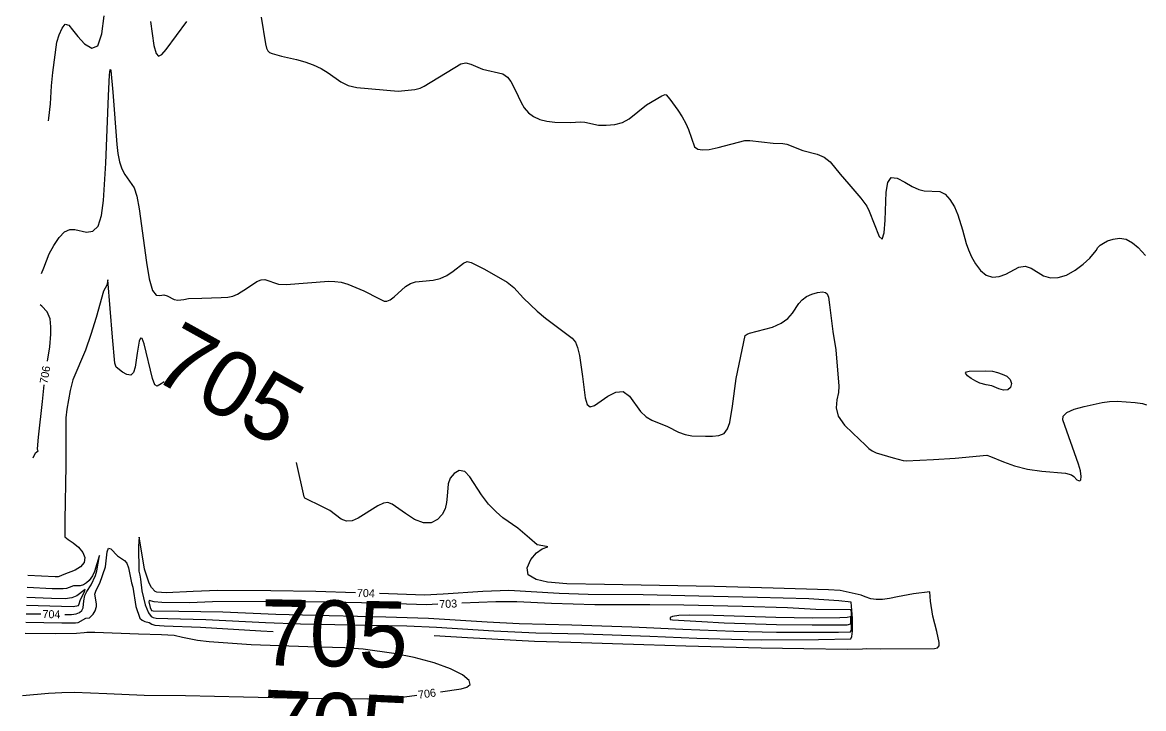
# Model space of a CAD drawing. Extents: x -291892836 to 2945206, y -477993085 to 1832792.
# Drawn here: x 1848558 to 1849119, y 543974 to 544317 of the extents above; entities that cross this region are included whole.
import ezdxf

# ---------------------------------------------------------------- set-up
doc = ezdxf.new("R2010")
doc.units = 0
doc.layers.add('DT_X_Contour_Minor', color=7, linetype='Continuous')
doc.layers.add('Level 19', color=7, linetype='Continuous')

msp = doc.modelspace()

# ---------------------------------------------------------------- linework, layer by layer
at = {"layer": 'DT_X_Contour_Minor'}
for points in [[(1848571.43, 544267.54), (1848571.67, 544268.85), (1848572.52, 544275.89), (1848573.05, 544284.98), (1848573.62, 544291.62), (1848575.65, 544306.77), (1848576.78, 544310.36), (1848578.28, 544313.76), (1848579.92, 544315.71), (1848581.61, 544315.31), (1848583.58, 544313), (1848586.17, 544309.54), (1848589.55, 544305.87), (1848593.15, 544303.72), (1848596.23, 544304.97), (1848598.23, 544310.86), (1848599.37, 544319.94)], [(1848677.87, 544319.31), (1848679.92, 544305.94), (1848680.49, 544303.75), (1848681.16, 544302.46), (1848682.08, 544301.66), (1848683.4, 544301.04), (1848687.94, 544299.81), (1848695.49, 544298.09), (1848699.75, 544296.9), (1848703.89, 544295.42), (1848707.78, 544293.62), (1848711.32, 544291.51), (1848717.71, 544286.88), (1848721.37, 544285.12), (1848725.74, 544284.14), (1848746.25, 544282.33), (1848754.68, 544283.16), (1848757.38, 544283.85), (1848759.41, 544284.81), (1848777.62, 544295.96), (1848780.11, 544296.43), (1848782.65, 544295.79), (1848788.52, 544293.25), (1848798.68, 544290.91), (1848801.03, 544289.22), (1848802.69, 544287.08), (1848804.78, 544283.02), (1848807.76, 544276.67), (1848809.37, 544274), (1848811.44, 544271.53), (1848814.02, 544269.58), (1848817.11, 544268.17), (1848820.68, 544267.27), (1848824.64, 544266.8), (1848832.28, 544266.71), (1848837.68, 544266.91), (1848839.72, 544266.78), (1848846.57, 544265.37), (1848850.36, 544265.26), (1848854.59, 544265.66), (1848858.57, 544266.7), (1848861.8, 544268.49), (1848870.57, 544275.52), (1848878.21, 544280.02), (1848879.82, 544280.62)], [(1848622.51, 544317.02), (1848624.22, 544305.04), (1848625.29, 544301.13), (1848626.56, 544299.75), (1848628.19, 544300.61), (1848630.35, 544303.16), (1848640.59, 544317.02)], [(1848567.98, 544191.12), (1848569.25, 544193.94), (1848571.89, 544200.98), (1848574.09, 544205.16), (1848576.77, 544209.13), (1848579.54, 544212.03), (1848582.12, 544213.24), (1848584.66, 544213.16), (1848590.57, 544211.85), (1848593.7, 544212.29), (1848596.32, 544214.8), (1848598.06, 544220.1), (1848599.08, 544227.67), (1848600.18, 544246.35), (1848601.51, 544279.97), (1848602.08, 544290.43), (1848602.4, 544293.17), (1848602.72, 544292.61), (1848603.65, 544281.72), (1848605.7, 544255.71), (1848606.23, 544251.07), (1848607.04, 544246.9), (1848608.22, 544243.45), (1848609.67, 544240.67), (1848614.3, 544233.94), (1848615.67, 544229.84), (1848616.89, 544223.46), (1848620.44, 544196.73), (1848621.85, 544188.5), (1848623.46, 544182.76), (1848625.28, 544180.39), (1848627.22, 544180.2), (1848629.13, 544180.54), (1848630.92, 544180.1), (1848634.36, 544178.21), (1848636.15, 544177.85), (1848639.21, 544178.2), (1848641.56, 544178.69), (1848648.17, 544178.93), (1848657.76, 544179.13), (1848661.18, 544179.39), (1848663.72, 544179.91), (1848665.95, 544180.86), (1848670.92, 544184.04), (1848675.73, 544187.12), (1848677.83, 544187.98), (1848679.74, 544188.14), (1848686.46, 544185.84), (1848690.3, 544185.72), (1848711.59, 544187.34), (1848714.73, 544187.23), (1848717.78, 544186.77), (1848721.17, 544185.81), (1848729.24, 544182.47), (1848736.66, 544178.66), (1848739.28, 544177.35), (1848740.74, 544177.33), (1848742.28, 544178.02), (1848744.25, 544179.54), (1848749.94, 544184.69), (1848752.42, 544186.22), (1848754.96, 544186.99), (1848763.84, 544187.8), (1848767.28, 544188.66), (1848770.7, 544190.15), (1848773.9, 544192.3), (1848779.06, 544196.37), (1848780.9, 544197.1), (1848782.81, 544196.76), (1848789.43, 544193.34), (1848800.87, 544186.82), (1848804.19, 544184.24), (1848808.93, 544178.79), (1848815.82, 544172.3), (1848819.98, 544168.84), (1848833.38, 544158.91), (1848834.94, 544156.93), (1848836.06, 544154.18), (1848837.01, 544150.22), (1848838.51, 544139.72), (1848839.81, 544129.09), (1848840.82, 544125.71), (1848842.36, 544124.54), (1848844.55, 544125.26), (1848851.14, 544129.86), (1848855.12, 544131.91), (1848858.88, 544132.19), (1848862.03, 544129.89), (1848867.46, 544122.23), (1848870.31, 544119.55), (1848873.13, 544117.94), (1848881.06, 544114.69), (1848886.54, 544111.9), (1848889.81, 544110.73), (1848893.17, 544110.14), (1848900.05, 544109.92), (1848903.5, 544109.89), (1848906.68, 544110.18), (1848909.27, 544111.28), (1848911.05, 544113.51), (1848912.19, 544116.72)], [(1848879.82, 544280.62), (1848880.28, 544280.47), (1848882.1, 544278.35), (1848886.2, 544272.78), (1848888.38, 544269.42), (1848890.14, 544266.19), (1848891.46, 544263.19), (1848894.56, 544254.42), (1848896.1, 544253.37), (1848898.46, 544252.93), (1848901.85, 544253.19), (1848906.27, 544254.14), (1848919.7, 544257.67), (1848922.2, 544257.57), (1848933.83, 544256.3), (1848938.71, 544256.17), (1848940.65, 544255.8), (1848948.74, 544252.59), (1848955.85, 544250.88), (1848959.29, 544249.38), (1848962.33, 544246.92), (1848967.36, 544240.79), (1848971.63, 544235.74), (1848977.67, 544228.9), (1848980.6, 544224.8), (1848981.76, 544222.39), (1848986.77, 544209.72), (1848988.36, 544208.33), (1848989.34, 544211.47), (1848989.85, 544217.79), (1848990.35, 544231.74), (1848991.09, 544236.6), (1848992.82, 544239.07), (1848995.83, 544238.83), (1848999.61, 544236.9), (1849003.4, 544234.64), (1849006.62, 544233.15), (1849009.39, 544232.45), (1849017.22, 544232.1), (1849019.8, 544230.84), (1849022.23, 544228.15), (1849024.41, 544224.47), (1849026.19, 544220.43), (1849028.5, 544212.93), (1849030.3, 544206.23), (1849031.46, 544202.96), (1849033.01, 544199.54), (1849035.05, 544195.93), (1849037.54, 544192.64), (1849040.39, 544190.27), (1849043.5, 544189.31), (1849046.77, 544189.6), (1849050.1, 544190.84), (1849056.65, 544194.28), (1849059.79, 544194.87), (1849062.82, 544193.88), (1849069.07, 544190.09), (1849072.56, 544189.05), (1849076.36, 544189.11), (1849080.47, 544190.37), (1849084.81, 544192.81), (1849088.88, 544195.85), (1849092.11, 544198.78), (1849095.3, 544202.75), (1849096.2, 544204.09), (1849097.34, 544205.28), (1849098.91, 544206.38), (1849101.04, 544207.43), (1849103.79, 544208.38), (1849106.97, 544208.83), (1849110.31, 544208.3), (1849113.54, 544206.55), (1849116.35, 544204.19), (1849120.07, 544200.12)], [(1848629.28, 544137.03), (1848627.8, 544135.98), (1848625.79, 544134.91), (1848624.59, 544135.63), (1848623.56, 544138.7), (1848619.32, 544156.04), (1848618.27, 544158.71), (1848617.51, 544158.94), (1848616.91, 544157.4), (1848615.83, 544151.38), (1848614.8, 544144.43), (1848614.02, 544141.79), (1848612.69, 544140.44), (1848610.69, 544140.69), (1848608.45, 544141.92), (1848605.38, 544144.38), (1848604.73, 544146.44), (1848603.54, 544159.45), (1848601.25, 544187.97), (1848600.68, 544185.28), (1848599, 544182.37), (1848595.3, 544169.13), (1848592.71, 544160.73), (1848589.99, 544152.89), (1848583.64, 544137.97), (1848582.28, 544132.77), (1848580.65, 544123.35), (1848580.19, 544119.07), (1848580.25, 544095.23), (1848579.72, 544067.95), (1848579.59, 544059.54), (1848581.4, 544058.23), (1848583.77, 544056.58), (1848586.52, 544054.36), (1848588.73, 544051.84), (1848589.67, 544049.26), (1848589.26, 544046.79), (1848587.58, 544044.64), (1848584.84, 544042.94), (1848579.14, 544040.83), (1848576.8, 544039.81), (1848576.38, 544039.63), (1848574.76, 544039.64), (1848561.17, 544040.33)], [(1848912.19, 544116.72), (1848913.5, 544124.93), (1848915.26, 544138.78), (1848919.83, 544160.14), (1848920.79, 544160.92), (1848922.04, 544161.44), (1848933.41, 544164.44), (1848937.86, 544166.28), (1848941.14, 544168.69), (1848943.41, 544171.38), (1848946.65, 544176.24), (1848948.34, 544178.09), (1848950.47, 544179.61), (1848953.18, 544180.83), (1848956.04, 544181.65), (1848958.47, 544181.96), (1848960.02, 544181.68), (1848960.85, 544181), (1848961.5, 544179.37), (1848962.06, 544175.49), (1848963.73, 544162.16), (1848965.17, 544153.12), (1848966.64, 544134.8), (1848966.43, 544131.67), (1848965.73, 544128.08), (1848965.37, 544124.08), (1848966.4, 544119.82), (1848969.48, 544115.47), (1848973.63, 544111.39), (1848980.02, 544105.47), (1848981.68, 544103.75), (1848983.25, 544102.53), (1848985.35, 544101.56), (1848993.81, 544099.05), (1848998.79, 544097.77), (1849000.4, 544097.62), (1849013.94, 544098.24), (1849024.78, 544098.9), (1849040.67, 544100.42), (1849042.42, 544099.79), (1849048.96, 544097.04), (1849054.46, 544095.06), (1849061.01, 544093.38), (1849068.12, 544092.4), (1849079.99, 544091.4), (1849082.92, 544090.64), (1849084.23, 544089.71), (1849085.65, 544088.09), (1849086.51, 544087.68), (1849087.23, 544087.65), (1849087.64, 544088.04), (1849087.85, 544089.78), (1849087.53, 544092.56), (1849086.46, 544095.84), (1849078.64, 544118.06), (1849078.88, 544119.91), (1849080.64, 544121.69), (1849084.37, 544123.34), (1849089.27, 544124.78), (1849098.28, 544126.76), (1849101.94, 544127.23), (1849105.83, 544127.36), (1849114.88, 544126.75), (1849118.47, 544126.2), (1849120.46, 544125.55)], [(1848570.95, 544147.38), (1848572.22, 544154.59), (1848572.66, 544160.88), (1848572.73, 544164.59), (1848572.3, 544168.45), (1848570.85, 544172.02), (1848568.15, 544174.93), (1848567.27, 544175.52)], [(1849043.2, 544134.99), (1849040.25, 544135.49), (1849037.13, 544136.43), (1849035.12, 544137.36), (1849032.9, 544138.67), (1849031, 544140.1), (1849030.03, 544141.3), (1849030.42, 544142), (1849031.9, 544142.31), (1849040.13, 544142.62), (1849043.56, 544142.36), (1849046.04, 544141.72), (1849048.25, 544140.96), (1849050.61, 544139.81), (1849052.39, 544138.2), (1849053.03, 544136.2), (1849052.54, 544134.28), (1849051.1, 544133.06), (1849048.95, 544132.96), (1849046.62, 544133.58), (1849043.2, 544134.99)], [(1848563.82, 544099.05), (1848564.98, 544101.6), (1848566.31, 544102.54), (1848566.16, 544102.77), (1848566.06, 544103.65), (1848566.56, 544109.47), (1848568.54, 544127.27), (1848569.28, 544135.49)], [(1849012.08, 544032.08), (1849003.95, 544031.12), (1848995.95, 544029.57), (1848992.05, 544028.73), (1848988.43, 544028.21), (1848985.25, 544028.21), (1848982.67, 544028.6), (1848979.79, 544029.64), (1848977.88, 544030.52), (1848967.4, 544032.81), (1848961.45, 544033.17), (1848933.83, 544034.03), (1848904.5, 544034.71), (1848876.93, 544035.26), (1848849.48, 544035.74), (1848830.73, 544036.16), (1848821, 544037.02), (1848815.25, 544038.25), (1848811.37, 544040.59), (1848810.77, 544044.19), (1848812.62, 544048.24), (1848815.53, 544051.64), (1848818.28, 544053.57), (1848821.12, 544054.62), (1848820.57, 544054.82), (1848815.76, 544055.64), (1848811.96, 544058.93), (1848806.22, 544063.93), (1848798.71, 544069.02), (1848795.29, 544072.03), (1848791.53, 544075.96), (1848787.94, 544080.55), (1848782.23, 544089.63), (1848779.6, 544092.3), (1848776.84, 544092.71), (1848774.25, 544091.32), (1848772.3, 544088.91), (1848771.28, 544086.09), (1848770.79, 544079.93), (1848770.5, 544076.75), (1848769.77, 544073.63), (1848768.35, 544070.71), (1848766.05, 544068.18), (1848762.9, 544066.58), (1848759, 544066.51), (1848754.54, 544068.31), (1848750.06, 544071.18), (1848743.39, 544075.94), (1848741.19, 544076.74), (1848738.95, 544076.44), (1848736.16, 544075.11), (1848726.35, 544068.96), (1848723.27, 544067.64), (1848720.43, 544067.4), (1848717.83, 544068.49), (1848712.15, 544072.7), (1848708.57, 544074.67), (1848699.63, 544078.85), (1848699.26, 544079.6), (1848695.44, 544096.72)], [(1848724.95, 544031.64), (1848705.15, 544032.2), (1848682.63, 544032.65), (1848656.09, 544032.85), (1848643.85, 544032.29), (1848630.27, 544031.61), (1848625.71, 544031.9), (1848624.8, 544032.29), (1848623, 544034.33), (1848621.91, 544036.39), (1848619.45, 544043.45), (1848617.47, 544055.66), (1848616.83, 544059.48), (1848616.53, 544054.9), (1848616.7, 544042.36), (1848617.17, 544040.46), (1848617.52, 544038.44), (1848618.24, 544032.63), (1848619.86, 544025.65), (1848621.46, 544021.63), (1848622.83, 544019.78), (1848623.83, 544019.25), (1848625.27, 544018.95), (1848631.12, 544018.73), (1848650.14, 544018.35), (1848680.06, 544016.75), (1848697.49, 544016.15), (1848723.32, 544015.61), (1848750.74, 544015.08), (1848765.56, 544014.41), (1848794.23, 544012.66), (1848815.18, 544011.68), (1848839.16, 544011.08), (1848872.11, 544009.96), (1848895.72, 544009.02), (1848918.91, 544008.31)], [(1848560.12, 544016.96), (1848578.2, 544016.59), (1848585.03, 544016.56), (1848586.4, 544016.86), (1848590.09, 544018.9), (1848592.05, 544019.09), (1848593.85, 544020.92), (1848594.88, 544022.62), (1848595.52, 544024.85), (1848595.51, 544026.09), (1848594.59, 544030.91), (1848595.35, 544032.89), (1848597.24, 544036.38), (1848600, 544044.62), (1848600.78, 544052.18), (1848601.55, 544053.96), (1848602.73, 544053.63), (1848605.97, 544050.04), (1848609.43, 544047.78), (1848610.74, 544046.37), (1848611.53, 544044.08), (1848612.97, 544036.56), (1848613.59, 544034.42), (1848615.13, 544024.71), (1848617.12, 544018.99), (1848618.29, 544017.92), (1848619.67, 544017.24), (1848621.77, 544016.76), (1848623.22, 544015.94), (1848624.59, 544015.52), (1848629.42, 544015.08), (1848647.44, 544014.46), (1848677.61, 544012.59), (1848683.85, 544012.28)], [(1848579.73, 544020.8), (1848583.03, 544020.74), (1848585.37, 544021.05), (1848587.07, 544021.75), (1848588.2, 544022.81), (1848588.85, 544024.2), (1848589.25, 544027.56), (1848589.6, 544030.36), (1848590.62, 544032.33), (1848592.88, 544035.69), (1848595.05, 544040.33), (1848595.73, 544042.54), (1848596.94, 544050.33), (1848596.89, 544049.96), (1848594.5, 544042.34), (1848593.48, 544040.03), (1848591.82, 544037.83), (1848590.53, 544036.54), (1848588.98, 544035.57), (1848587.27, 544035.18), (1848584.05, 544035.06), (1848581.78, 544034.2), (1848580.54, 544033.75), (1848578.87, 544033.54), (1848573.41, 544033.65), (1848560.9, 544034.24)], [(1848560.5, 544025.42), (1848583.92, 544024.77), (1848586.52, 544025.21), (1848586.88, 544026.12), (1848587.35, 544027.84), (1848589.74, 544032.58), (1848589.9, 544033.2), (1848585.68, 544030.08), (1848583.18, 544029.14), (1848579.9, 544028.69), (1848573.04, 544028.72), (1848560.68, 544029.29)], [(1848766.1, 544025.89), (1848760.46, 544025.6), (1848735.72, 544026.38), (1848712.48, 544026.92), (1848684.61, 544027.31), (1848653.51, 544027.12), (1848642.07, 544026.69), (1848628.21, 544026.71), (1848624.31, 544027.17), (1848621.87, 544027.73), (1848621.75, 544027.15), (1848622.3, 544024.28), (1848623.06, 544022.78), (1848623.92, 544022.54), (1848636.72, 544022.42), (1848658.64, 544022.1), (1848685.19, 544020.94), (1848711.76, 544020.25), (1848740.1, 544019.69), (1848761.44, 544018.89), (1848790.87, 544017.06), (1848806.82, 544016.28), (1848833.23, 544015.55), (1848863.18, 544014.66), (1848888.74, 544013.41), (1848914.08, 544012.47)], [(1848918.91, 544008.31), (1848928.12, 544008.12), (1848956.41, 544008.31), (1848972.69, 544008.6), (1848973.16, 544009.83), (1848973.47, 544012.4), (1848973.54, 544018.98), (1848972.83, 544027), (1848966.61, 544027.56), (1848951.65, 544028.59), (1848925.93, 544029.36), (1848896.72, 544030.03), (1848868.91, 544030.61), (1848841.35, 544030.81), (1848826.81, 544031.28), (1848801.61, 544032.77), (1848788.69, 544032.2), (1848768.76, 544031), (1848759.43, 544030.51), (1848736.94, 544031.28)], [(1848764.31, 544010.22), (1848781.04, 544009.22), (1848814.42, 544007.4), (1848832.65, 544006.89), (1848869.15, 544005.82), (1848890.17, 544005.16), (1848927.9, 544004.14), (1848949.12, 544003.77), (1848971, 544003.42), (1848978.51, 544003.67), (1848980.52, 544003.78), (1848987.31, 544003.59), (1849014.45, 544003.77), (1849016.04, 544004.21), (1849016.78, 544005.18), (1849016.85, 544006.79), (1849015.6, 544012.3), (1849013.72, 544020), (1849012.57, 544027.46), (1849012.08, 544032.08)], [(1848914.08, 544012.47), (1848935.46, 544011.97), (1848966.53, 544012.03), (1848972.46, 544012.2), (1848972.81, 544012.59), (1848973.02, 544013.52), (1848973.16, 544018.15), (1848972.91, 544022.13), (1848972.59, 544023.15), (1848955.08, 544023.34), (1848941.06, 544024.07), (1848918.43, 544024.73), (1848889.2, 544025.4), (1848872.19, 544025.69), (1848844.68, 544025.68), (1848822.92, 544026.29), (1848805.61, 544027.14), (1848795.24, 544027.19), (1848778.09, 544026.43)], [(1848560.31, 544021.2), (1848567.74, 544021.05)], [(1848909.25, 544016.62), (1848935.49, 544015.82), (1848953.39, 544015.58), (1848970.78, 544015.66), (1848972.69, 544016.08), (1848972.72, 544016.89), (1848972.6, 544019.89), (1848972.27, 544019.65), (1848970.81, 544019.35), (1848967.19, 544019.1), (1848953.5, 544019.02), (1848935.1, 544019.37), (1848904.06, 544020.29), (1848892.06, 544020.44), (1848886.59, 544020.27), (1848883.52, 544019.82), (1848882.38, 544019.22), (1848882.35, 544018.34), (1848883.44, 544018.12), (1848898.08, 544017.21), (1848909.25, 544016.62)], [(1848767.56, 543982.19), (1848777.78, 543983.6), (1848780.65, 543984.45), (1848782.26, 543985.81), (1848781.75, 543987.83), (1848778.44, 543990.57), (1848772.5, 543993.68), (1848764.28, 543996.7), (1848754.34, 543999.25), (1848744.1, 544001.23), (1848728.82, 544003.43), (1848719.67, 544004.05), (1848701.19, 544004.55), (1848672.8, 544005.56), (1848651.82, 544007.18), (1848646.01, 544007.81), (1848638.42, 544009.33), (1848634.26, 544010.3), (1848627.94, 544010.69), (1848616.49, 544010.95), (1848594.73, 544011.81), (1848592.33, 544011.75), (1848590.59, 544011.77), (1848589.29, 544011.64), (1848585.43, 544011.24), (1848575.12, 544011.11), (1848559.86, 544011.23)], [(1848558.47, 543980.35), (1848571.54, 543981.52), (1848578.09, 543981.89), (1848584.34, 543981.97), (1848600.64, 543981.38), (1848619.38, 543980.53), (1848640.08, 543980.39), (1848668.97, 543979.72), (1848698.2, 543979.03), (1848731.11, 543978.59), (1848743.21, 543979.1), (1848749.45, 543979.69), (1848755.67, 543980.55)]]:
    msp.add_lwpolyline(points, dxfattribs=at)

# ---------------------------------------------------------------- texts
at = {"layer": 'Level 19'}
for s, height, rotation, p in [('705', 33, 330.9805, (1848621.98, 544139.4)), ('706', 4, 80.025, (1848570.95, 544135.85)), ('704', 4, 358.3794, (1848725.68, 544029.62)), ('705', 33, 359.0154, (1848677.28, 543995.47)), ('703', 4, 2.5382, (1848766.96, 544023.94)), ('704', 4, 358.832, (1848568.48, 544019.03)), ('705', 33, 357.3079, (1848677.67, 543950.35)), ('706', 4, 7.8724, (1848756.58, 543978.65))]:
    msp.add_text(s, height=height, rotation=rotation, dxfattribs=at).set_placement(p)

doc.saveas('drawing.dxf')
